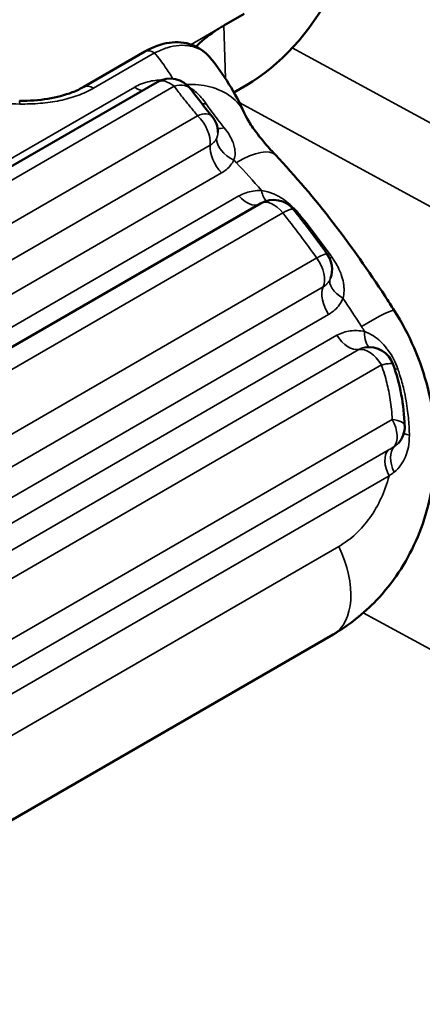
# Model space of a CAD drawing. Header units: millimetres. Extents: x 0 to 14369, y -869 to 2970.
# Tile 623 of 656: x 3854.66 to 3859.34, y 1495.42 to 1506.87. Entities that reach past the tile are written whole.
import ezdxf

# ---------------------------------------------------------------- set-up
doc = ezdxf.new("R2010")
doc.units = ezdxf.units.MM
doc.header["$LTSCALE"] = 10
doc.layers.add('Sichtbar (ISO)', color=7, linetype='Continuous', lineweight=50)
doc.layers.add('Sichtbar schmal (ISO)', color=7, linetype='Continuous', lineweight=35)

msp = doc.modelspace()

# ---------------------------------------------------------------- linework, layer by layer
at = {"layer": 'Sichtbar (ISO)'}
for p, q in [((3857.271, 1506.938), (3857.034, 1506.801)), ((3855.406, 1506.089), (3856.116, 1506.499)), ((3856.871, 1506.43), (3856.871, 1506.43)), ((3856.258, 1506.144), (3848.057, 1501.409)), ((3857.15, 1506.024), (3857.296, 1506.107)), ((3857.271, 1505.785), (3857.271, 1505.785)), ((3856.901, 1505.028), (3856.901, 1505.028)), ((3856.901, 1505.028), (3856.901, 1505.028)), ((3857.461, 1504.734), (3849.45, 1500.108)), ((3857.846, 1504.661), (3857.846, 1504.661)), ((3858.274, 1503.864), (3858.274, 1503.864)), ((3852.413, 1496.321), (3858.303, 1499.722))]:
    msp.add_line(p, q, dxfattribs=at)
for centre, start, end in [((3856.408, 1505.884), 35.6303, 120), ((3856.664, 1505.556), 0.3794, 39.8789), ((3857.611, 1504.474), 38.4884, 120), ((3857.992, 1503.969), 339.5534, 35.7135), ((3858.719, 1502.763), 19.3421, 99.0233), ((3858.837, 1502.143), 317.9871, 1.527)]:
    msp.add_arc(centre, 0.3, start, end, dxfattribs=at)
for centre, major_axis, ratio, start_param, end_param in [((-11837.254, 10466.773), (-22051.119, 0), 0.57735, 2.360779, 2.364232), ((-11837.254, 10466.404), (22051.101, 0), 0.57735, 5.502377, 5.505825), ((-11837.254, 10462.435), (-22050.881, 0), 0.57735, 2.360784, 2.36424), ((3857.246, 1507.768), (-0.946, -1.762), 0.597148, 0.767325, 2.338121), ((3857.803, 1500.588), (0.5, -0.866), 0.57735, 0, 0.00001)]:
    msp.add_ellipse(centre, major_axis=major_axis, ratio=ratio, start_param=start_param, end_param=end_param, dxfattribs=at)
for points, knots in [([(3879.982, 1562.379), (3856.602, 1548.673), (3833.167, 1534.995), (3791.586, 1510.829), (3773.461, 1500.33), (3755.304, 1489.847)], [0, 0, 0, 0, 10.000026, 10.000026, 17.703225, 17.703225, 17.703225, 17.703225]), ([(3879.995, 1557.964), (3856.614, 1544.259), (3833.18, 1530.58), (3791.618, 1506.425), (3773.512, 1495.938), (3755.375, 1485.466)], [0, 0, 0, 0, 10.000026, 10.000026, 17.694901, 17.694901, 17.694901, 17.694901]), ([(3880.001, 1553.59), (3856.62, 1539.884), (3833.185, 1526.206), (3791.632, 1502.056), (3773.535, 1491.573), (3755.406, 1481.106)], [0, 0, 0, 0, 10.000026, 10.000026, 17.691281, 17.691281, 17.691281, 17.691281]), ([(3879.999, 1549.255), (3856.618, 1535.55), (3833.184, 1521.871), (3791.628, 1497.72), (3773.529, 1487.235), (3755.397, 1476.767)], [0, 0, 0, 0, 10.000026, 10.000026, 17.69239, 17.69239, 17.69239, 17.69239]), ([(3879.99, 1544.961), (3856.61, 1531.256), (3833.175, 1517.577), (3791.606, 1493.417), (3773.493, 1482.925), (3755.348, 1472.449)], [0, 0, 0, 0, 10.000026, 10.000026, 17.698231, 17.698231, 17.698231, 17.698231]), ([(3879.974, 1540.708), (3856.594, 1527.002), (3833.159, 1513.323), (3791.565, 1489.149), (3773.427, 1478.642), (3755.258, 1468.152)], [0, 0, 0, 0, 10.000026, 10.000026, 17.708784, 17.708784, 17.708784, 17.708784]), ([(3879.949, 1536.495), (3856.57, 1522.788), (3833.136, 1509.11), (3791.506, 1484.915), (3773.332, 1474.387), (3755.127, 1463.876)], [0, 0, 0, 0, 10.000026, 10.000026, 17.72403, 17.72403, 17.72403, 17.72403]), ([(3857.034, 1506.801), (3857.034, 1506.801), (3857.034, 1506.801), (3857.034, 1506.801), (3857.034, 1506.801), (3857.034, 1506.801), (3857.034, 1506.801), (3857.033, 1506.801), (3857.033, 1506.8), (3857.031, 1506.799), (3857.03, 1506.799), (3857.013, 1506.789), (3856.998, 1506.78), (3856.976, 1506.766), (3856.969, 1506.762), (3856.874, 1506.701), (3856.795, 1506.64), (3856.722, 1506.569), (3856.716, 1506.563), (3856.71, 1506.557)], [-0.32085645, -0.32085645, -0.32085645, -0.32085645, -0.32083855, -0.32083855, -0.32081742, -0.32081742, -0.32076964, -0.32076964, -0.32069288, -0.32069288, -0.3200298, -0.3200298, -0.31345199, -0.31345199, -0.31038427, -0.31038427, -0.27073608, -0.27073608, -0.2671585, -0.2671585, -0.2671585, -0.2671585]), ([(3856.116, 1506.499), (3856.207, 1506.552), (3856.303, 1506.588), (3856.489, 1506.615), (3856.582, 1506.607), (3856.733, 1506.551), (3856.795, 1506.511), (3856.854, 1506.449), (3856.863, 1506.44), (3856.871, 1506.43)], [0, 0, 0, 0, 0.036215, 0.036215, 0.0701359, 0.0701359, 0.0975472, 0.0975472, 0.1023039, 0.1023039, 0.1023039, 0.1023039]), ([(3854.658, 1505.927), (3854.769, 1505.926), (3854.882, 1505.933), (3855.088, 1505.967), (3855.185, 1505.992), (3855.319, 1506.044), (3855.365, 1506.066), (3855.406, 1506.089)], [0, 0, 0, 0, 0.03324035, 0.03324035, 0.06550973, 0.06550973, 0.08428388, 0.08428388, 0.08428388, 0.08428388]), ([(3857.271, 1505.785), (3857.282, 1505.759), (3857.301, 1505.723), (3857.352, 1505.639), (3857.387, 1505.589), (3857.476, 1505.473), (3857.534, 1505.404), (3857.609, 1505.323), (3857.621, 1505.31), (3857.634, 1505.297)], [0, 0, 0, 0, 0.02334836, 0.02334836, 0.04831915, 0.04831915, 0.07913688, 0.07913688, 0.08493252, 0.08493252, 0.08493252, 0.08493252]), ([(3857.634, 1505.297), (3858.098, 1504.806), (3858.525, 1504.241), (3858.945, 1503.599), (3858.98, 1503.544), (3859.015, 1503.488)], [0, 0, 0, 0, 0.211098, 0.211098, 0.2308406, 0.2308406, 0.2308406, 0.2308406]), ([(3857.846, 1504.661), (3857.873, 1504.627), (3857.899, 1504.593), (3857.952, 1504.526), (3857.978, 1504.491), (3858.031, 1504.423), (3858.057, 1504.388), (3858.108, 1504.319), (3858.134, 1504.284), (3858.185, 1504.215), (3858.211, 1504.18), (3858.236, 1504.145)], [2.13873002, 2.13873002, 2.13873002, 2.13873002, 2.15514373, 2.15514373, 2.17155745, 2.17155745, 2.18797116, 2.18797116, 2.20438488, 2.20438488, 2.22072219, 2.22072219, 2.22072219, 2.22072219]), ([(3859.015, 1503.488), (3859.191, 1503.212), (3859.325, 1502.904), (3859.482, 1502.283), (3859.509, 1501.963), (3859.458, 1501.362), (3859.384, 1501.071), (3859.153, 1500.554), (3858.997, 1500.318), (3858.66, 1499.964), (3858.488, 1499.829), (3858.303, 1499.722)], [0, 0, 0, 0, 0.0984463, 0.0984463, 0.1935654, 0.1935654, 0.2838817, 0.2838817, 0.3709351, 0.3709351, 0.4396896, 0.4396896, 0.4396896, 0.4396896])]:
    msp.add_open_spline(points, degree=3, knots=knots, dxfattribs=at)
for points in [[(3879.916, 1532.322), (3859.869, 1520.57), (3839.782, 1508.837), (3819.656, 1497.125)], [(3879.599, 1525.237), (3862.076, 1514.965), (3844.523, 1504.708), (3826.939, 1494.466)], [(3856.871, 1506.43), (3857.033, 1506.235), (3857.167, 1506.016), (3857.271, 1505.785)], [(3856.652, 1506.059), (3856.725, 1505.958), (3856.806, 1505.854), (3856.894, 1505.749)], [(3859.002, 1502.862), (3859.083, 1502.632), (3859.13, 1502.389), (3859.136, 1502.151)]]:
    msp.add_open_spline(points, degree=3, dxfattribs=at)
at = {"layer": 'Sichtbar schmal (ISO)'}
for p, q in [((3856.653, 1506.581), (3857.034, 1506.801)), ((3857.034, 1506.801), (3857.052, 1506.185)), ((3861.953, 1504.299), (3857.828, 1506.541)), ((3855.517, 1506.073), (3856.227, 1506.483)), ((3855.996, 1506.086), (3847.795, 1501.351)), ((3848.255, 1501.36), (3856.456, 1506.095)), ((3857.213, 1505.905), (3861.705, 1503.463)), ((3856.727, 1505.753), (3848.662, 1501.097)), ((3848.81, 1500.755), (3856.875, 1505.412)), ((3848.939, 1500.432), (3857.004, 1505.088)), ((3857.208, 1504.82), (3849.196, 1500.194)), ((3849.707, 1499.998), (3857.719, 1504.623)), ((3858.115, 1504.099), (3850.103, 1499.473)), ((3858.189, 1503.763), (3850.177, 1499.137)), ((3850.24, 1498.817), (3858.252, 1503.442)), ((3858.349, 1503.2), (3850.426, 1498.625)), ((3858.603, 1503.035), (3850.68, 1498.46)), ((3850.942, 1498.282), (3858.865, 1502.856)), ((3858.991, 1502.222), (3851.427, 1497.855)), ((3851.518, 1497.578), (3858.943, 1501.865)), ((3851.531, 1497.279), (3858.955, 1501.565)), ((3858.371, 1500.746), (3852.481, 1497.346)), ((3867.873, 1494.96), (3858.654, 1499.973))]:
    msp.add_line(p, q, dxfattribs=at)
for centre, major_axis, ratio, start_param, end_param in [((-12053.698, 10565.294), (22355.302, 14.913), 0.576909, 5.502067, 5.505409), ((3856.216, 1506.326), (-0.1, 0.173), 0.57735, 5.420652, 6.283185), ((3856.408, 1505.884), (-0.15, 0.26), 0.57735, 5.271165, 6.283185), ((3855.506, 1505.916), (-0.1, 0.173), 0.57735, 5.420655, 6.283185), ((3856.024, 1506.313), (-0.15, 0.26), 0.57735, 2.22699, 2.643177), ((3856.408, 1505.884), (0.244, 0.175), 0.569427, 6.283184, 7.284509), ((3854.556, 1496.812), (-10.902, 0.359), 0.832142, 4.730382, 4.764526), ((3854.657, 1505.727), (0.001, 0.2), 0.004614, 5.658985, 6.283185), ((3856.664, 1505.556), (0.23, 0.192), 0.453052, 0.000001, 0.947586), ((3856.664, 1505.556), (-0.15, 0.26), 0.57735, 3.833183, 5.193271), ((3857.155, 1505.822), (-0.231, -0.191), 0.441856, 0.300272, 0.726555), ((3857.23, 1505.418), (-0.27, 0.131), 0.658679, 0.317277, 1.595479), ((3857.086, 1505.267), (-0.15, 0.26), 0.57735, 0.69159, 1.960692), ((3856.908, 1504.609), (0.726, 0.688), 0.31244, 6.283184, 7.200702), ((3855.417, 1501.32), (-3.251, 5.631), 0.57735, 5.034654, 5.104699), ((3857.3, 1504.987), (0.15, -0.26), 0.57735, 5.046993, 6.230756), ((3857.566, 1505.048), (-0.01, -0.3), 0.357899, 5.305207, 5.994487), ((3857.611, 1504.474), (-0.15, 0.26), 0.57735, 4.96538, 6.283185), ((3854.779, 1500.57), (4.089, -7.082), 0.57735, 1.741398, 1.822956), ((3855.17, 1500.808), (3.825, -6.626), 0.577195, 1.741139, 1.823286), ((3857.992, 1503.969), (0.244, 0.175), 0.139417, 6.28318, 7.231506), ((3858.457, 1504.261), (0.244, 0.175), 0.139412, 3.709319, 3.866574), ((3857.992, 1503.969), (-0.15, 0.26), 0.57735, 3.536601, 4.883965), ((3858.55, 1503.748), (-0.278, 0.113), 0.542182, 0.015204, 1.306226), ((3858.385, 1503.556), (-0.15, 0.26), 0.57735, 0.395007, 1.677769), ((3854.238, 1499.952), (-4.761, 8.246), 0.57735, 4.786545, 4.827878), ((3858.172, 1502.952), (0.844, 0.537), 0.060565, 0, 0.954016), ((3858.486, 1503.307), (0.15, -0.26), 0.57735, 4.791965, 6.078638), ((3857.712, 1502.68), (-0.885, 1.458), 0.651558, 4.703132, 4.744853), ((3858.81, 1503.347), (-0.069, -0.292), 0.41609, 5.172739, 6.133582), ((3858.719, 1502.763), (-0.15, 0.26), 0.57735, 4.737558, 6.078638), ((3858.719, 1502.763), (0.283, 0.099), 0.159023, 0.000001, 0.973321), ((3858.837, 1502.143), (0.15, -0.26), 0.57735, 0.190475, 1.538996), ((3858.837, 1502.143), (0.3, 0.008), 0.289863, 6.283184, 7.304297), ((3859.119, 1501.626), (-0.15, 0.26), 0.57735, 0.192962, 1.474746), ((3859.188, 1501.666), (-0.148, 0.261), 0.605367, 0.194445, 1.445535), ((3857.803, 1500.588), (0.5, -0.866), 0.57735, 0.00001, 1.42366)]:
    msp.add_ellipse(centre, major_axis=major_axis, ratio=ratio, start_param=start_param, end_param=end_param, dxfattribs=at)
for points in [[(3880.042, 1570.831), (3838.588, 1546.484), (3796.965, 1522.246), (3755.174, 1498.118)], [(3755.14, 1486.621), (3796.848, 1510.701), (3838.388, 1534.888), (3879.76, 1559.181)], [(3755.174, 1482.255), (3796.873, 1506.33), (3838.404, 1530.511), (3879.766, 1554.798)], [(3755.168, 1477.915), (3796.868, 1501.991), (3838.401, 1526.173), (3879.765, 1550.461)], [(3755.121, 1473.601), (3796.834, 1497.684), (3838.38, 1521.874), (3879.757, 1546.169)], [(3755.034, 1469.313), (3796.771, 1493.41), (3838.34, 1517.613), (3879.741, 1541.922)], [(3754.907, 1465.05), (3796.679, 1489.167), (3838.283, 1513.391), (3879.718, 1537.72)], [(3754.739, 1460.814), (3796.556, 1484.957), (3838.205, 1509.207), (3879.686, 1533.564)], [(3817.906, 1493.489), (3837.325, 1504.797), (3856.708, 1516.129), (3876.054, 1527.483)], [(3856.827, 1505.893), (3856.81, 1505.891), (3856.793, 1505.89), (3856.778, 1505.892)], [(3857.004, 1505.088), (3857.026, 1505.1), (3857.066, 1505.128), (3857.114, 1505.177), (3857.139, 1505.216), (3857.15, 1505.237)], [(3857.178, 1505.207), (3857.175, 1505.21), (3857.169, 1505.217), (3857.159, 1505.227), (3857.153, 1505.234), (3857.15, 1505.237)], [(3857.899, 1504.593), (3857.905, 1504.596), (3857.911, 1504.598), (3857.918, 1504.601)], [(3858.274, 1503.864), (3858.273, 1503.862), (3858.272, 1503.861), (3858.271, 1503.859)], [(3859.056, 1502.81), (3859.043, 1502.808), (3859.032, 1502.807), (3859.021, 1502.806)]]:
    msp.add_open_spline(points, degree=3, dxfattribs=at)
for points, knots in [([(3819.759, 1497.33), (3820.94, 1498.02), (3822.12, 1498.707), (3827.569, 1501.879), (3831.836, 1504.365), (3840.707, 1509.538), (3845.312, 1512.226), (3855.086, 1517.934), (3860.254, 1520.956), (3869.357, 1526.283), (3873.294, 1528.589), (3878.158, 1531.439), (3879.088, 1531.984), (3880.018, 1532.534)], [-0.503027, -0.503027, -0.503027, -0.503027, 0, 0, 1.818882, 1.818882, 3.783765, 3.783765, 5.991001, 5.991001, 7.673858, 7.673858, 8.071317, 8.071317, 8.071317, 8.071317]), ([(3856.871, 1506.43), (3856.867, 1506.435), (3856.862, 1506.44), (3856.858, 1506.445), (3856.856, 1506.448), (3856.853, 1506.45), (3856.851, 1506.452), (3856.825, 1506.479), (3856.795, 1506.503), (3856.761, 1506.521), (3856.725, 1506.541), (3856.685, 1506.555), (3856.643, 1506.563), (3856.601, 1506.571), (3856.557, 1506.573), (3856.512, 1506.57), (3856.468, 1506.566), (3856.422, 1506.557), (3856.374, 1506.543), (3856.326, 1506.528), (3856.277, 1506.508), (3856.227, 1506.483)], [0.3545209, 0.3545209, 0.3545209, 0.3545209, 0.375, 0.375, 0.375, 0.3848111, 0.3848111, 0.3848111, 0.5, 0.5, 0.5, 0.625, 0.625, 0.625, 0.75, 0.75, 0.75, 0.875, 0.875, 0.875, 1, 1, 1, 1]), ([(3856.227, 1506.483), (3856.271, 1506.43), (3856.345, 1506.332), (3856.412, 1506.229), (3856.44, 1506.183)], [0.0000001, 0.0000001, 0.0000001, 0.0000001, 0.5298187, 0.9405721, 0.9405721, 0.9405721, 0.9405721]), ([(3855.996, 1506.086), (3856.02, 1506.1), (3856.045, 1506.112), (3856.075, 1506.123), (3856.106, 1506.134), (3856.141, 1506.145), (3856.171, 1506.152), (3856.201, 1506.159), (3856.225, 1506.163), (3856.253, 1506.165), (3856.273, 1506.167), (3856.294, 1506.169), (3856.316, 1506.17)], [0, 0, 0, 0, 0.2, 0.2, 0.2, 0.4, 0.4, 0.4, 0.6, 0.6, 0.6, 0.7367365, 0.7367365, 0.7367365, 0.7367365]), ([(3855.517, 1506.073), (3855.461, 1506.04), (3855.4, 1506.012), (3855.334, 1505.988), (3855.269, 1505.965), (3855.197, 1505.945), (3855.124, 1505.929), (3855.051, 1505.914), (3854.976, 1505.903), (3854.899, 1505.897), (3854.821, 1505.89), (3854.741, 1505.888), (3854.659, 1505.889)], [0, 0, 0, 0, 0.25, 0.25, 0.25, 0.5, 0.5, 0.5, 0.75, 0.75, 0.75, 1, 1, 1, 1]), ([(3856.456, 1506.095), (3856.484, 1506.058), (3856.512, 1506.02), (3856.542, 1505.982), (3856.571, 1505.944), (3856.601, 1505.906), (3856.632, 1505.868), (3856.663, 1505.83), (3856.695, 1505.792), (3856.727, 1505.753)], [0, 0, 0, 0, 0.333333, 0.333333, 0.333333, 0.666667, 0.666667, 0.666667, 1, 1, 1, 1]), ([(3857.271, 1505.785), (3857.27, 1505.785), (3857.27, 1505.786), (3857.27, 1505.786), (3857.238, 1505.857), (3857.186, 1505.922), (3857.117, 1505.974), (3857.049, 1506.026), (3856.964, 1506.065), (3856.871, 1506.089), (3856.784, 1506.111), (3856.69, 1506.12), (3856.598, 1506.117)], [0.2478287, 0.2478287, 0.2478287, 0.2478287, 0.25, 0.25, 0.25, 0.5, 0.5, 0.5, 0.75, 0.75, 0.75, 0.9846727, 0.9846727, 0.9846727, 0.9846727]), ([(3856.827, 1505.893), (3856.808, 1505.92), (3856.789, 1505.944), (3856.77, 1505.965), (3856.752, 1505.987), (3856.734, 1506.004), (3856.715, 1506.021), (3856.697, 1506.038), (3856.677, 1506.055), (3856.654, 1506.07), (3856.646, 1506.076), (3856.638, 1506.082), (3856.629, 1506.087)], [0, 0, 0, 0, 0.25, 0.25, 0.25, 0.5, 0.5, 0.5, 0.75, 0.75, 0.75, 0.8397671, 0.8397671, 0.8397671, 0.8397671]), ([(3857.038, 1505.611), (3857.013, 1505.642), (3856.963, 1505.704), (3856.893, 1505.798), (3856.849, 1505.861), (3856.827, 1505.893)], [0, 0, 0, 0, 0.32823, 0.661505, 1, 1, 1, 1]), ([(3857.15, 1505.237), (3857.157, 1505.254), (3857.161, 1505.272), (3857.163, 1505.294), (3857.163, 1505.296), (3857.163, 1505.298), (3857.163, 1505.3), (3857.164, 1505.319), (3857.164, 1505.341), (3857.161, 1505.363), (3857.16, 1505.368), (3857.159, 1505.374), (3857.158, 1505.379), (3857.154, 1505.4), (3857.148, 1505.421), (3857.14, 1505.442), (3857.138, 1505.447), (3857.136, 1505.451), (3857.134, 1505.455), (3857.124, 1505.479), (3857.112, 1505.503), (3857.098, 1505.527), (3857.096, 1505.529), (3857.095, 1505.531), (3857.094, 1505.533), (3857.078, 1505.559), (3857.059, 1505.585), (3857.038, 1505.611)], [0, 0, 0, 0, 0.184432, 0.184432, 0.184432, 0.2, 0.2, 0.2, 0.361717, 0.361717, 0.361717, 0.4, 0.4, 0.4, 0.565277, 0.565277, 0.565277, 0.6, 0.6, 0.6, 0.785354, 0.785354, 0.785354, 0.8, 0.8, 0.8, 1, 1, 1, 1]), ([(3856.947, 1505.487), (3856.944, 1505.482), (3856.942, 1505.477), (3856.938, 1505.472), (3856.936, 1505.467), (3856.933, 1505.463), (3856.929, 1505.459), (3856.926, 1505.454), (3856.923, 1505.45), (3856.919, 1505.447), (3856.916, 1505.443), (3856.912, 1505.439), (3856.908, 1505.436), (3856.905, 1505.433), (3856.901, 1505.43), (3856.897, 1505.427), (3856.894, 1505.424), (3856.89, 1505.421), (3856.886, 1505.419), (3856.882, 1505.416), (3856.879, 1505.414), (3856.875, 1505.412)], [0, 0, 0, 0, 0.166836, 0.166836, 0.166836, 0.32447, 0.32447, 0.32447, 0.473826, 0.473826, 0.473826, 0.615623, 0.615623, 0.615623, 0.750386, 0.750386, 0.750386, 0.878452, 0.878452, 0.878452, 1, 1, 1, 1]), ([(3856.964, 1505.558), (3856.964, 1505.558), (3856.964, 1505.558), (3856.964, 1505.558), (3856.964, 1505.546), (3856.962, 1505.533), (3856.959, 1505.52), (3856.956, 1505.509), (3856.952, 1505.498), (3856.947, 1505.487)], [0.6499906, 0.6499906, 0.6499906, 0.6499906, 0.650001, 0.650001, 0.650001, 0.8377289, 0.8377289, 0.8377289, 1, 1, 1, 1]), ([(3857.208, 1504.82), (3857.235, 1504.835), (3857.264, 1504.848), (3857.291, 1504.857), (3857.318, 1504.866), (3857.344, 1504.873), (3857.373, 1504.877), (3857.403, 1504.881), (3857.436, 1504.884), (3857.471, 1504.884)], [0, 0, 0, 0, 0.3333333, 0.3333333, 0.3333333, 0.6666667, 0.6666667, 0.6666667, 0.9999999, 0.9999999, 0.9999999, 0.9999999]), ([(3857.471, 1504.884), (3857.496, 1504.88), (3857.521, 1504.875), (3857.545, 1504.868), (3857.552, 1504.866), (3857.559, 1504.864), (3857.567, 1504.862), (3857.581, 1504.857), (3857.596, 1504.851), (3857.611, 1504.845), (3857.627, 1504.838), (3857.643, 1504.83), (3857.658, 1504.822), (3857.662, 1504.82), (3857.665, 1504.818), (3857.668, 1504.816), (3857.685, 1504.807), (3857.702, 1504.797), (3857.719, 1504.786), (3857.726, 1504.781), (3857.733, 1504.776), (3857.741, 1504.77), (3857.748, 1504.766), (3857.755, 1504.76), (3857.762, 1504.755), (3857.774, 1504.745), (3857.787, 1504.735), (3857.799, 1504.725), (3857.81, 1504.715), (3857.821, 1504.705), (3857.832, 1504.695), (3857.842, 1504.685), (3857.852, 1504.675), (3857.862, 1504.665), (3857.872, 1504.655), (3857.881, 1504.645), (3857.891, 1504.634), (3857.9, 1504.623), (3857.909, 1504.613), (3857.918, 1504.601)], [0, 0, 0, 0, 0.1546262, 0.1546262, 0.1546262, 0.2, 0.2, 0.2, 0.293735, 0.293735, 0.293735, 0.4, 0.4, 0.4, 0.4243155, 0.4243155, 0.4243155, 0.547409, 0.547409, 0.547409, 0.6, 0.6, 0.6, 0.6477221, 0.6477221, 0.6477221, 0.7289283, 0.7289283, 0.7289283, 0.8, 0.8, 0.8, 0.8681234, 0.8681234, 0.8681234, 0.9343142, 0.9343142, 0.9343142, 0.9999999, 0.9999999, 0.9999999, 0.9999999]), ([(3857.846, 1504.661), (3857.844, 1504.663), (3857.842, 1504.664), (3857.84, 1504.665), (3857.834, 1504.668), (3857.825, 1504.667), (3857.814, 1504.665), (3857.802, 1504.663), (3857.788, 1504.658), (3857.772, 1504.651), (3857.756, 1504.643), (3857.738, 1504.634), (3857.719, 1504.623)], [0.3148454, 0.3148454, 0.3148454, 0.3148454, 0.4, 0.4, 0.4, 0.6, 0.6, 0.6, 0.8, 0.8, 0.8, 1, 1, 1, 1]), ([(3858.291, 1504.107), (3858.312, 1504.078), (3858.331, 1504.048), (3858.35, 1504.013), (3858.358, 1503.999), (3858.365, 1503.985), (3858.372, 1503.97), (3858.382, 1503.949), (3858.391, 1503.927), (3858.398, 1503.906), (3858.411, 1503.872), (3858.419, 1503.841), (3858.424, 1503.81), (3858.426, 1503.797), (3858.428, 1503.784), (3858.429, 1503.771), (3858.431, 1503.752), (3858.432, 1503.734), (3858.431, 1503.716), (3858.43, 1503.686), (3858.426, 1503.659), (3858.419, 1503.632)], [0, 0, 0, 0, 0.2, 0.2, 0.2, 0.2808859, 0.2808859, 0.2808859, 0.4, 0.4, 0.4, 0.6, 0.6, 0.6, 0.6826572, 0.6826572, 0.6826572, 0.8, 0.8, 0.8, 1, 1, 1, 1]), ([(3858.271, 1503.859), (3858.268, 1503.85), (3858.264, 1503.842), (3858.26, 1503.835), (3858.256, 1503.827), (3858.251, 1503.821), (3858.247, 1503.814), (3858.242, 1503.808), (3858.237, 1503.803), (3858.232, 1503.797), (3858.228, 1503.793), (3858.223, 1503.788), (3858.218, 1503.784), (3858.214, 1503.78), (3858.209, 1503.776), (3858.204, 1503.772), (3858.199, 1503.769), (3858.194, 1503.766), (3858.189, 1503.763)], [0.0000015, 0.0000015, 0.0000015, 0.0000015, 0.2047931, 0.2047931, 0.2047931, 0.3910641, 0.3910641, 0.3910641, 0.5616259, 0.5616259, 0.5616259, 0.7176387, 0.7176387, 0.7176387, 0.8597609, 0.8597609, 0.8597609, 1, 1, 1, 1]), ([(3858.419, 1503.632), (3858.407, 1503.605), (3858.379, 1503.555), (3858.327, 1503.494), (3858.278, 1503.458), (3858.252, 1503.442)], [0.0000004, 0.0000004, 0.0000004, 0.0000004, 0.3333333, 0.6666667, 1, 1, 1, 1]), ([(3858.349, 1503.2), (3858.373, 1503.214), (3858.398, 1503.225), (3858.424, 1503.234), (3858.45, 1503.242), (3858.478, 1503.248), (3858.504, 1503.252), (3858.531, 1503.255), (3858.555, 1503.256), (3858.583, 1503.255), (3858.61, 1503.254), (3858.64, 1503.25), (3858.671, 1503.243)], [0, 0, 0, 0, 0.25, 0.25, 0.25, 0.5, 0.5, 0.5, 0.75, 0.75, 0.75, 1, 1, 1, 1]), ([(3859.056, 1502.81), (3859.042, 1502.85), (3859.026, 1502.889), (3859.007, 1502.925), (3858.989, 1502.961), (3858.968, 1502.994), (3858.942, 1503.029), (3858.938, 1503.034), (3858.934, 1503.039), (3858.93, 1503.044), (3858.907, 1503.074), (3858.88, 1503.104), (3858.856, 1503.127), (3858.827, 1503.155), (3858.802, 1503.174), (3858.772, 1503.193), (3858.742, 1503.212), (3858.707, 1503.229), (3858.671, 1503.243)], [0, 0, 0, 0, 0.2, 0.2, 0.2, 0.4, 0.4, 0.4, 0.429541, 0.429541, 0.429541, 0.6, 0.6, 0.6, 0.8, 0.8, 0.8, 1, 1, 1, 1]), ([(3858.603, 1503.035), (3858.607, 1503.037), (3858.612, 1503.04), (3858.617, 1503.042), (3858.622, 1503.044), (3858.626, 1503.046), (3858.631, 1503.048), (3858.637, 1503.05), (3858.642, 1503.052), (3858.647, 1503.054), (3858.653, 1503.055), (3858.659, 1503.057), (3858.666, 1503.058), (3858.668, 1503.058), (3858.67, 1503.059), (3858.672, 1503.059)], [0, 0, 0, 0, 0.0991108, 0.0991108, 0.0991108, 0.1977442, 0.1977442, 0.1977442, 0.3017677, 0.3017677, 0.3017677, 0.4161896, 0.4161896, 0.4161896, 0.4567422, 0.4567422, 0.4567422, 0.4567422]), ([(3858.865, 1502.856), (3858.878, 1502.82), (3858.901, 1502.752), (3858.929, 1502.65), (3858.952, 1502.551), (3858.97, 1502.447), (3858.984, 1502.337), (3858.99, 1502.261), (3858.991, 1502.222)], [0, 0, 0, 0, 0.173158, 0.329421, 0.4815091, 0.6426037, 0.814675, 0.999999, 0.999999, 0.999999, 0.999999]), ([(3859.191, 1502.038), (3859.191, 1502.064), (3859.19, 1502.091), (3859.189, 1502.117), (3859.186, 1502.184), (3859.18, 1502.252), (3859.171, 1502.32), (3859.166, 1502.36), (3859.16, 1502.4), (3859.153, 1502.44), (3859.145, 1502.483), (3859.136, 1502.527), (3859.126, 1502.57), (3859.112, 1502.628), (3859.096, 1502.686), (3859.078, 1502.744), (3859.071, 1502.767), (3859.063, 1502.789), (3859.056, 1502.81)], [0, 0, 0, 0, 0.103531, 0.103531, 0.103531, 0.364098, 0.364098, 0.364098, 0.518579, 0.518579, 0.518579, 0.686349, 0.686349, 0.686349, 0.913803, 0.913803, 0.913803, 1, 1, 1, 1]), ([(3859.191, 1502.038), (3859.171, 1502.042), (3859.154, 1502.048), (3859.14, 1502.055), (3859.134, 1502.057), (3859.13, 1502.06), (3859.125, 1502.062)], [0, 0, 0, 0, 0.25, 0.25, 0.25, 0.3424733, 0.3424733, 0.3424733, 0.3424733]), ([(3859.06, 1501.943), (3859.057, 1501.94), (3859.054, 1501.937), (3859.052, 1501.935), (3859.04, 1501.923), (3859.027, 1501.913), (3859.012, 1501.905)], [0.742956, 0.742956, 0.742956, 0.742956, 0.789761, 0.789761, 0.789761, 1, 1, 1, 1]), ([(3859.013, 1501.61), (3859.044, 1501.635), (3859.071, 1501.663), (3859.093, 1501.693), (3859.114, 1501.723), (3859.131, 1501.755), (3859.146, 1501.789), (3859.147, 1501.792), (3859.148, 1501.796), (3859.15, 1501.8), (3859.162, 1501.831), (3859.172, 1501.864), (3859.179, 1501.901), (3859.186, 1501.942), (3859.191, 1501.988), (3859.191, 1502.038)], [0, 0, 0, 0, 0.25, 0.25, 0.25, 0.5, 0.5, 0.5, 0.526216, 0.526216, 0.526216, 0.75, 0.75, 0.75, 1, 1, 1, 1]), ([(3858.943, 1501.865), (3858.951, 1501.869), (3858.958, 1501.874), (3858.966, 1501.878), (3858.974, 1501.883), (3858.982, 1501.887), (3858.989, 1501.892), (3858.997, 1501.896), (3859.005, 1501.9), (3859.012, 1501.905)], [0, 0, 0, 0, 0.3333333, 0.3333333, 0.3333333, 0.6666667, 0.6666667, 0.6666667, 0.9999999, 0.9999999, 0.9999999, 0.9999999]), ([(3858.955, 1501.565), (3858.962, 1501.57), (3858.975, 1501.58), (3858.994, 1501.595), (3859.006, 1501.605), (3859.013, 1501.61)], [0.0000048, 0.0000048, 0.0000048, 0.0000048, 0.337477, 0.6708035, 1, 1, 1, 1]), ([(3858.955, 1501.565), (3858.931, 1501.475), (3858.869, 1501.302), (3858.738, 1501.074), (3858.571, 1500.883), (3858.441, 1500.787), (3858.371, 1500.746)], [0.0000002, 0.0000002, 0.0000002, 0.0000002, 0.2476083, 0.49864, 0.7478323, 1, 1, 1, 1])]:
    msp.add_open_spline(points, degree=3, knots=knots, dxfattribs=at)

doc.saveas('drawing.dxf')
